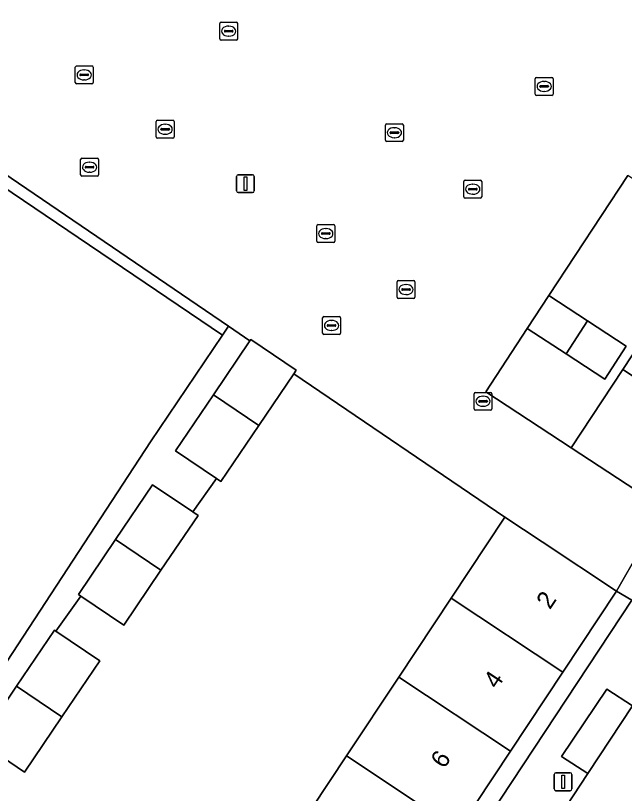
# Model space of a CAD drawing. Extents: x 159279 to 160377, y 384531 to 385888.
# Drawn here: x 159612.44 to 159646.49, y 385026.86 to 385070.37 of the extents above; entities that cross this region are included whole.
import ezdxf

# ---------------------------------------------------------------- set-up
doc = ezdxf.new("R2010")
doc.units = 0
for name, color, linetype in [('IMGEO_Erf', 7, 'Continuous'), ('IMGEO_Hek', 7, 'Continuous'), ('IMGEO_Kolk', 7, 'Continuous'), ('IMGEO_Lichtmast', 7, 'Continuous'), ('IMGEO_Pand', 7, 'Continuous'), ('IMGEO_Pand_nummerreeks', 7, 'Continuous'), ('IMGEO_Parkeervlak_open', 7, 'Continuous'), ('IMGEO_Rijbaan_lokaal_open', 7, 'Continuous'), ('IMGEO_Rioolput', 7, 'Continuous'), ('IMGEO_Voetpad_open', 7, 'Continuous')]:
    doc.layers.add(name, color=color, linetype=linetype)

msp = doc.modelspace()

# ---------------------------------------------------------------- linework, layer by layer
at = {"layer": 'IMGEO_Erf'}
for points in [[(159605.427, 385065.055), (159624.013, 385052.496), (159624.349, 385052.994), (159596.098, 385072.248), (159593.354, 385074.105), (159588.461, 385066.829), (159595.71, 385052.989), (159601.338, 385059.003), (159604.187, 385063.22), (159599.538, 385066.362), (159601.141, 385068.735), (159605.791, 385065.594)], [(159652.132, 385059.313), (159655.005, 385063.687), (159655.553, 385063.286), (159656.465, 385064.679), (159655.036, 385065.544), (159652.737, 385066.936), (159651.038, 385067.965), (159647.903, 385063.257), (159650.08, 385061.848), (159652.256, 385060.438), (159650.994, 385058.554), (159648.865, 385059.972), (159646.683, 385061.425), (159642.257, 385054.712), (159644.426, 385053.296), (159646.594, 385051.88), (159645.394, 385050.042), (159643.225, 385051.458), (159641.057, 385052.874), (159638.742, 385049.328), (159643.519, 385046.2), (159646.394, 385050.578), (159649.263, 385054.945)], [(159646.904, 385037.679), (159646.054, 385038.17), (159643.049, 385033.643), (159640.118, 385029.227), (159637.187, 385024.811), (159634.256, 385020.395), (159631.325, 385015.979), (159628.318, 385011.449), (159629.213, 385010.854)]]:
    msp.add_lwpolyline(points, close=True, dxfattribs=at)
for points in [[(159596.098, 385072.248), (159624.349, 385052.994), (159625.544, 385052.18), (159625.595, 385052.256), (159628.137, 385050.539), (159627.997, 385050.332), (159639.81, 385042.315), (159641.888, 385040.935), (159646.054, 385038.17), (159648.699, 385042.808), (159643.519, 385046.2), (159638.742, 385049.328), (159641.057, 385052.874), (159642.257, 385054.712), (159646.683, 385061.425)], [(159628.011, 385024.54), (159630.942, 385028.956), (159633.874, 385033.372), (159636.805, 385037.787), (159639.81, 385042.315), (159627.997, 385050.332), (159626.047, 385047.447), (159623.923, 385044.303), (159623.667, 385044.476), (159622.352, 385042.61), (159622.645, 385042.412), (159620.57, 385039.341), (159618.494, 385036.268), (159616.078, 385037.901), (159614.694, 385035.938), (159617.149, 385034.279), (159615.031, 385031.144), (159612.943, 385028.054), (159610.401, 385029.771)]]:
    msp.add_lwpolyline(points, dxfattribs=at)
at = {"layer": 'IMGEO_Hek'}
for points in [[(159642.257, 385054.712), (159646.683, 385061.425)], [(159643.519, 385046.2), (159638.742, 385049.328), (159641.057, 385052.874)]]:
    msp.add_lwpolyline(points, dxfattribs=at)
at = {"layer": 'IMGEO_Kolk'}
for p, q in [((159623.932, 385070.002), (159624.784, 385070.002)), ((159623.857, 385069.076), (159623.857, 385069.928)), ((159624.116, 385069.496), (159624.116, 385069.508)), ((159624.159, 385069.545), (159624.557, 385069.545)), ((159624.345, 385069.782), (159624.37, 385069.782)), ((159624.6, 385069.508), (159624.6, 385069.496)), ((159624.858, 385069.928), (159624.858, 385069.076)), ((159624.554, 385069.459), (159624.156, 385069.459)), ((159624.368, 385069.222), (159624.343, 385069.222)), ((159624.784, 385069.002), (159623.932, 385069.002)), ((159615.775, 385066.63), (159615.775, 385067.482)), ((159615.85, 385067.556), (159616.702, 385067.556)), ((159616.263, 385067.336), (159616.288, 385067.336)), ((159616.776, 385067.482), (159616.776, 385066.63)), ((159616.034, 385067.05), (159616.034, 385067.062)), ((159616.472, 385067.013), (159616.074, 385067.013)), ((159616.077, 385067.099), (159616.475, 385067.099)), ((159616.518, 385067.062), (159616.518, 385067.05)), ((159641.576, 385066.912), (159642.428, 385066.912)), ((159616.702, 385066.556), (159615.85, 385066.556)), ((159616.286, 385066.776), (159616.261, 385066.776)), ((159641.501, 385065.986), (159641.501, 385066.838)), ((159641.803, 385066.455), (159642.201, 385066.455)), ((159641.989, 385066.692), (159642.014, 385066.692)), ((159642.502, 385066.838), (159642.502, 385065.986)), ((159641.76, 385066.406), (159641.76, 385066.418)), ((159642.198, 385066.369), (159641.8, 385066.369)), ((159642.012, 385066.132), (159641.987, 385066.132)), ((159642.244, 385066.418), (159642.244, 385066.406)), ((159642.428, 385065.912), (159641.576, 385065.912)), ((159620.301, 385063.589), (159620.301, 385064.441)), ((159620.376, 385064.515), (159621.228, 385064.515)), ((159620.789, 385064.295), (159620.814, 385064.295)), ((159621.302, 385064.441), (159621.302, 385063.589)), ((159633.199, 385064.323), (159634.051, 385064.323)), ((159620.56, 385064.009), (159620.56, 385064.021)), ((159620.998, 385063.972), (159620.6, 385063.972)), ((159620.603, 385064.058), (159621.001, 385064.058)), ((159621.044, 385064.021), (159621.044, 385064.009)), ((159633.124, 385063.397), (159633.124, 385064.249)), ((159633.426, 385063.866), (159633.824, 385063.866)), ((159633.612, 385064.103), (159633.637, 385064.103)), ((159634.125, 385064.249), (159634.125, 385063.397)), ((159621.228, 385063.515), (159620.376, 385063.515)), ((159620.812, 385063.735), (159620.787, 385063.735)), ((159633.383, 385063.817), (159633.383, 385063.829)), ((159633.821, 385063.78), (159633.423, 385063.78)), ((159633.635, 385063.543), (159633.61, 385063.543)), ((159633.867, 385063.829), (159633.867, 385063.817)), ((159634.051, 385063.323), (159633.199, 385063.323)), ((159637.507, 385060.236), (159637.507, 385061.088)), ((159637.582, 385061.162), (159638.434, 385061.162)), ((159637.995, 385060.942), (159638.02, 385060.942)), ((159638.508, 385061.088), (159638.508, 385060.236)), ((159637.766, 385060.656), (159637.766, 385060.668)), ((159638.204, 385060.619), (159637.806, 385060.619)), ((159637.809, 385060.705), (159638.207, 385060.705)), ((159638.018, 385060.382), (159637.993, 385060.382)), ((159638.25, 385060.668), (159638.25, 385060.656)), ((159638.434, 385060.162), (159637.582, 385060.162)), ((159629.361, 385058.68), (159630.213, 385058.68)), ((159629.286, 385057.754), (159629.286, 385058.606)), ((159629.545, 385058.174), (159629.545, 385058.186)), ((159629.588, 385058.223), (159629.986, 385058.223)), ((159629.774, 385058.46), (159629.799, 385058.46)), ((159630.029, 385058.186), (159630.029, 385058.174)), ((159630.287, 385058.606), (159630.287, 385057.754)), ((159629.983, 385058.137), (159629.585, 385058.137)), ((159629.797, 385057.9), (159629.772, 385057.9)), ((159630.213, 385057.68), (159629.361, 385057.68)), ((159633.775, 385054.623), (159633.775, 385055.475)), ((159633.85, 385055.549), (159634.702, 385055.549)), ((159634.263, 385055.329), (159634.288, 385055.329)), ((159634.776, 385055.475), (159634.776, 385054.623)), ((159634.034, 385055.043), (159634.034, 385055.055)), ((159634.472, 385055.006), (159634.074, 385055.006)), ((159634.077, 385055.092), (159634.475, 385055.092)), ((159634.286, 385054.769), (159634.261, 385054.769)), ((159634.518, 385055.055), (159634.518, 385055.043)), ((159634.702, 385054.549), (159633.85, 385054.549)), ((159638.081, 385048.37), (159638.081, 385049.222)), ((159638.156, 385049.296), (159639.008, 385049.296)), ((159638.569, 385049.076), (159638.594, 385049.076)), ((159639.082, 385049.222), (159639.082, 385048.37)), ((159638.34, 385048.79), (159638.34, 385048.802)), ((159638.778, 385048.753), (159638.38, 385048.753)), ((159638.383, 385048.839), (159638.781, 385048.839)), ((159638.824, 385048.802), (159638.824, 385048.79)), ((159639.008, 385048.296), (159638.156, 385048.296)), ((159638.592, 385048.516), (159638.567, 385048.516))]:
    msp.add_line(p, q, dxfattribs=at)
for points in [[(159623.932, 385070.002), (159624.784, 385070.002)], [(159623.857, 385069.076), (159623.857, 385069.928)], [(159624.858, 385069.928), (159624.858, 385069.076)], [(159624.784, 385069.002), (159623.932, 385069.002)], [(159615.775, 385066.63), (159615.775, 385067.482)], [(159615.85, 385067.556), (159616.702, 385067.556)], [(159616.776, 385067.482), (159616.776, 385066.63)], [(159641.576, 385066.912), (159642.428, 385066.912)], [(159616.702, 385066.556), (159615.85, 385066.556)], [(159641.501, 385065.986), (159641.501, 385066.838)], [(159642.502, 385066.838), (159642.502, 385065.986)], [(159642.428, 385065.912), (159641.576, 385065.912)], [(159620.301, 385063.589), (159620.301, 385064.441)], [(159620.376, 385064.515), (159621.228, 385064.515)], [(159621.302, 385064.441), (159621.302, 385063.589)], [(159633.199, 385064.323), (159634.051, 385064.323)], [(159633.124, 385063.397), (159633.124, 385064.249)], [(159634.125, 385064.249), (159634.125, 385063.397)], [(159621.228, 385063.515), (159620.376, 385063.515)], [(159634.051, 385063.323), (159633.199, 385063.323)], [(159637.507, 385060.236), (159637.507, 385061.088)], [(159637.582, 385061.162), (159638.434, 385061.162)], [(159638.508, 385061.088), (159638.508, 385060.236)], [(159638.434, 385060.162), (159637.582, 385060.162)], [(159629.361, 385058.68), (159630.213, 385058.68)], [(159629.286, 385057.754), (159629.286, 385058.606)], [(159630.287, 385058.606), (159630.287, 385057.754)], [(159630.213, 385057.68), (159629.361, 385057.68)], [(159633.775, 385054.623), (159633.775, 385055.475)], [(159633.85, 385055.549), (159634.702, 385055.549)], [(159634.776, 385055.475), (159634.776, 385054.623)], [(159634.702, 385054.549), (159633.85, 385054.549)], [(159638.081, 385048.37), (159638.081, 385049.222)], [(159638.156, 385049.296), (159639.008, 385049.296)], [(159639.082, 385049.222), (159639.082, 385048.37)], [(159639.008, 385048.296), (159638.156, 385048.296)]]:
    msp.add_lwpolyline(points, dxfattribs=at)
for centre, radius, start, end in [((159623.934, 385069.926), 0.0765, 91.552, 178.448), ((159623.934, 385069.926), 0.0765, 91.552, 178.448), ((159624.782, 385069.926), 0.0765, 1.552, 88.448), ((159624.782, 385069.926), 0.0765, 1.552, 88.448), ((159624.156, 385069.505), 0.0403, 85.8775, 175.7526), ((159624.561, 385069.507), 0.0386, 1.7309, 96.639), ((159623.934, 385069.078), 0.0765, 181.552, 268.448), ((159623.934, 385069.078), 0.0765, 181.552, 268.448), ((159624.153, 385069.495), 0.0366, 178.938, 274.7102), ((159624.557, 385069.502), 0.043, 264.8664, 352.4533), ((159624.782, 385069.078), 0.0765, 271.552, 358.448), ((159624.782, 385069.078), 0.0765, 271.552, 358.448), ((159615.852, 385067.48), 0.0765, 91.552, 178.448), ((159615.852, 385067.48), 0.0765, 91.552, 178.448), ((159616.7, 385067.48), 0.0765, 1.552, 88.448), ((159616.7, 385067.48), 0.0765, 1.552, 88.448), ((159616.074, 385067.059), 0.0403, 85.8775, 175.7526), ((159616.071, 385067.049), 0.0366, 178.938, 274.7102), ((159616.475, 385067.056), 0.043, 264.8664, 352.4533), ((159616.479, 385067.061), 0.0386, 1.7309, 96.639), ((159641.578, 385066.836), 0.0765, 91.552, 178.448), ((159641.578, 385066.836), 0.0765, 91.552, 178.448), ((159642.426, 385066.836), 0.0765, 1.552, 88.448), ((159642.426, 385066.836), 0.0765, 1.552, 88.448), ((159615.852, 385066.632), 0.0765, 181.552, 268.448), ((159615.852, 385066.632), 0.0765, 181.552, 268.448), ((159616.7, 385066.632), 0.0765, 271.552, 358.448), ((159616.7, 385066.632), 0.0765, 271.552, 358.448), ((159641.8, 385066.415), 0.0403, 85.8775, 175.7526), ((159642.205, 385066.417), 0.0386, 1.7309, 96.639), ((159641.797, 385066.405), 0.0366, 178.938, 274.7102), ((159642.201, 385066.412), 0.043, 264.8664, 352.4533), ((159641.578, 385065.988), 0.0765, 181.552, 268.448), ((159641.578, 385065.988), 0.0765, 181.552, 268.448), ((159642.426, 385065.988), 0.0765, 271.552, 358.448), ((159642.426, 385065.988), 0.0765, 271.552, 358.448), ((159620.378, 385064.439), 0.0765, 91.552, 178.448), ((159620.378, 385064.439), 0.0765, 91.552, 178.448), ((159621.226, 385064.439), 0.0765, 1.552, 88.448), ((159621.226, 385064.439), 0.0765, 1.552, 88.448), ((159633.201, 385064.247), 0.0765, 91.552, 178.448), ((159633.201, 385064.247), 0.0765, 91.552, 178.448), ((159634.049, 385064.247), 0.0765, 1.552, 88.448), ((159634.049, 385064.247), 0.0765, 1.552, 88.448), ((159620.6, 385064.018), 0.0403, 85.8775, 175.7526), ((159620.597, 385064.008), 0.0366, 178.938, 274.7102), ((159621.001, 385064.015), 0.043, 264.8664, 352.4533), ((159621.005, 385064.02), 0.0386, 1.7309, 96.639), ((159633.423, 385063.826), 0.0403, 85.8775, 175.7526), ((159633.828, 385063.828), 0.0386, 1.7309, 96.639), ((159620.378, 385063.591), 0.0765, 181.552, 268.448), ((159620.378, 385063.591), 0.0765, 181.552, 268.448), ((159621.226, 385063.591), 0.0765, 271.552, 358.448), ((159621.226, 385063.591), 0.0765, 271.552, 358.448), ((159633.42, 385063.816), 0.0366, 178.938, 274.7102), ((159633.824, 385063.823), 0.043, 264.8664, 352.4533), ((159633.201, 385063.399), 0.0765, 181.552, 268.448), ((159633.201, 385063.399), 0.0765, 181.552, 268.448), ((159634.049, 385063.399), 0.0765, 271.552, 358.448), ((159634.049, 385063.399), 0.0765, 271.552, 358.448), ((159637.584, 385061.086), 0.0765, 91.552, 178.448), ((159637.584, 385061.086), 0.0765, 91.552, 178.448), ((159638.432, 385061.086), 0.0765, 1.552, 88.448), ((159638.432, 385061.086), 0.0765, 1.552, 88.448), ((159637.806, 385060.665), 0.0403, 85.8775, 175.7526), ((159637.803, 385060.655), 0.0366, 178.938, 274.7102), ((159638.207, 385060.662), 0.043, 264.8664, 352.4533), ((159638.211, 385060.667), 0.0386, 1.7309, 96.639), ((159637.584, 385060.238), 0.0765, 181.552, 268.448), ((159637.584, 385060.238), 0.0765, 181.552, 268.448), ((159638.432, 385060.238), 0.0765, 271.552, 358.448), ((159638.432, 385060.238), 0.0765, 271.552, 358.448), ((159629.363, 385058.604), 0.0765, 91.552, 178.448), ((159629.363, 385058.604), 0.0765, 91.552, 178.448), ((159630.211, 385058.604), 0.0765, 1.552, 88.448), ((159630.211, 385058.604), 0.0765, 1.552, 88.448), ((159629.585, 385058.183), 0.0403, 85.8775, 175.7526), ((159629.99, 385058.185), 0.0386, 1.7309, 96.639), ((159629.363, 385057.756), 0.0765, 181.552, 268.448), ((159629.363, 385057.756), 0.0765, 181.552, 268.448), ((159629.582, 385058.173), 0.0366, 178.938, 274.7102), ((159629.986, 385058.18), 0.043, 264.8664, 352.4533), ((159630.211, 385057.756), 0.0765, 271.552, 358.448), ((159630.211, 385057.756), 0.0765, 271.552, 358.448), ((159633.852, 385055.473), 0.0765, 91.552, 178.448), ((159633.852, 385055.473), 0.0765, 91.552, 178.448), ((159634.7, 385055.473), 0.0765, 1.552, 88.448), ((159634.7, 385055.473), 0.0765, 1.552, 88.448), ((159634.074, 385055.052), 0.0403, 85.8775, 175.7526), ((159634.071, 385055.042), 0.0366, 178.938, 274.7102), ((159634.475, 385055.049), 0.043, 264.8664, 352.4533), ((159634.479, 385055.054), 0.0386, 1.7309, 96.639), ((159633.852, 385054.625), 0.0765, 181.552, 268.448), ((159633.852, 385054.625), 0.0765, 181.552, 268.448), ((159634.7, 385054.625), 0.0765, 271.552, 358.448), ((159634.7, 385054.625), 0.0765, 271.552, 358.448), ((159638.158, 385049.22), 0.0765, 91.552, 178.448), ((159638.158, 385049.22), 0.0765, 91.552, 178.448), ((159639.006, 385049.22), 0.0765, 1.552, 88.448), ((159639.006, 385049.22), 0.0765, 1.552, 88.448), ((159638.38, 385048.799), 0.0403, 85.8775, 175.7526), ((159638.377, 385048.789), 0.0366, 178.938, 274.7102), ((159638.781, 385048.796), 0.043, 264.8664, 352.4533), ((159638.785, 385048.801), 0.0386, 1.7309, 96.639), ((159638.158, 385048.372), 0.0765, 181.552, 268.448), ((159638.158, 385048.372), 0.0765, 181.552, 268.448), ((159639.006, 385048.372), 0.0765, 271.552, 358.448), ((159639.006, 385048.372), 0.0765, 271.552, 358.448)]:
    msp.add_arc(centre, radius, start, end, dxfattribs=at)
for centre, major_axis, ratio, start_param, end_param in [((159624.344, 385069.502), (-0.387, 0.002), 0.722429, 4.712389, 7.853982), ((159624.369, 385069.502), (-0.39, 0.002), 0.717154, 1.570796, 4.712389), ((159616.262, 385067.056), (-0.387, 0.002), 0.722429, 4.712389, 7.853982), ((159616.287, 385067.056), (-0.39, 0.002), 0.717154, 1.570796, 4.712389), ((159641.988, 385066.412), (-0.387, 0.002), 0.722429, 4.712389, 7.853982), ((159642.013, 385066.412), (-0.39, 0.002), 0.717154, 1.570796, 4.712389), ((159620.788, 385064.015), (-0.387, 0.002), 0.722429, 4.712389, 7.853982), ((159620.813, 385064.015), (-0.39, 0.002), 0.717154, 1.570796, 4.712389), ((159633.611, 385063.823), (-0.387, 0.002), 0.722429, 4.712389, 7.853982), ((159633.636, 385063.823), (-0.39, 0.002), 0.717154, 1.570796, 4.712389), ((159637.994, 385060.662), (-0.387, 0.002), 0.722429, 4.712389, 7.853982), ((159638.019, 385060.662), (-0.39, 0.002), 0.717154, 1.570796, 4.712389), ((159629.773, 385058.18), (-0.387, 0.002), 0.722429, 4.712389, 7.853982), ((159629.798, 385058.18), (-0.39, 0.002), 0.717154, 1.570796, 4.712389), ((159634.262, 385055.049), (-0.387, 0.002), 0.722429, 4.712389, 7.853982), ((159634.287, 385055.049), (-0.39, 0.002), 0.717154, 1.570796, 4.712389), ((159638.568, 385048.796), (-0.387, 0.002), 0.722429, 4.712389, 7.853982), ((159638.593, 385048.796), (-0.39, 0.002), 0.717154, 1.570796, 4.712389)]:
    msp.add_ellipse(centre, major_axis=major_axis, ratio=ratio, start_param=start_param, end_param=end_param, dxfattribs=at)
at = {"layer": 'IMGEO_Lichtmast'}
for p, q in [((159624.793, 385060.569), (159624.793, 385061.369)), ((159624.793, 385061.369), (159624.793, 385060.569)), ((159624.893, 385061.469), (159625.683, 385061.469)), ((159625.683, 385061.469), (159624.893, 385061.469)), ((159625.783, 385061.369), (159625.783, 385060.569)), ((159625.783, 385060.569), (159625.783, 385061.369)), ((159625.683, 385060.469), (159624.893, 385060.469)), ((159624.893, 385060.469), (159625.683, 385060.469)), ((159642.561, 385027.113), (159642.561, 385027.913)), ((159642.561, 385027.913), (159642.561, 385027.113)), ((159642.661, 385028.013), (159643.451, 385028.013)), ((159643.451, 385028.013), (159642.661, 385028.013)), ((159643.551, 385027.913), (159643.551, 385027.113)), ((159643.551, 385027.113), (159643.551, 385027.913)), ((159643.451, 385027.013), (159642.661, 385027.013)), ((159642.661, 385027.013), (159643.451, 385027.013))]:
    msp.add_line(p, q, dxfattribs=at)
for points in [[(159625.213, 385061.344), (159625.363, 385061.344), (159625.363, 385060.594), (159625.213, 385060.594), (159625.213, 385061.344)], [(159642.981, 385027.888), (159643.131, 385027.888), (159643.131, 385027.138), (159642.981, 385027.138), (159642.981, 385027.888)]]:
    msp.add_lwpolyline(points, dxfattribs=at)
for centre, start, end in [((159624.893, 385061.369), 90, 180), ((159624.893, 385061.369), 90, 180), ((159625.683, 385061.369), 0, 90), ((159625.683, 385061.369), 360, 90), ((159624.893, 385060.569), 180, 270), ((159624.893, 385060.569), 180, 270), ((159625.683, 385060.569), 270, 0), ((159625.683, 385060.569), 270, 0), ((159642.661, 385027.913), 90, 180), ((159642.661, 385027.913), 90, 180), ((159643.451, 385027.913), 0, 90), ((159643.451, 385027.913), 360, 90), ((159642.661, 385027.113), 180, 270), ((159642.661, 385027.113), 180, 270), ((159643.451, 385027.113), 270, 0), ((159643.451, 385027.113), 270, 0)]:
    msp.add_arc(centre, 0.1, start, end, dxfattribs=at)
at = {"layer": 'IMGEO_Pand'}
msp.add_lwpolyline([(159609.449, 385030.428), (159619.977, 385046.523), (159624.013, 385052.496), (159605.427, 385065.055)], dxfattribs=at)
for points in [[(159644.426, 385053.296), (159642.257, 385054.712), (159641.057, 385052.874), (159643.225, 385051.458)], [(159654.442, 385051.54), (159649.263, 385054.945), (159646.394, 385050.578), (159651.57, 385047.174)], [(159646.594, 385051.88), (159644.426, 385053.296), (159643.225, 385051.458), (159645.394, 385050.042)], [(159627.997, 385050.332), (159628.137, 385050.539), (159625.595, 385052.256), (159625.544, 385052.18), (159623.506, 385049.164), (159626.047, 385047.447)], [(159651.57, 385047.174), (159646.394, 385050.578), (159643.519, 385046.2), (159648.699, 385042.808)], [(159626.047, 385047.447), (159623.506, 385049.164), (159621.381, 385046.02), (159623.667, 385044.476), (159623.923, 385044.303)], [(159622.352, 385042.61), (159620.103, 385044.129), (159618.029, 385041.059), (159620.57, 385039.341), (159622.645, 385042.412)], [(159643.049, 385033.643), (159646.054, 385038.17), (159641.888, 385040.935), (159639.81, 385042.315), (159636.805, 385037.787)], [(159620.57, 385039.341), (159618.029, 385041.059), (159615.952, 385037.986), (159616.078, 385037.901), (159618.494, 385036.268)], [(159640.118, 385029.227), (159643.049, 385033.643), (159636.805, 385037.787), (159633.874, 385033.372)], [(159614.694, 385035.938), (159614.608, 385035.996), (159612.489, 385032.862), (159615.031, 385031.144), (159617.149, 385034.279)], [(159637.187, 385024.811), (159640.118, 385029.227), (159633.874, 385033.372), (159630.942, 385028.956)], [(159615.031, 385031.144), (159612.489, 385032.862), (159610.401, 385029.771), (159612.943, 385028.054)], [(159634.256, 385020.395), (159637.187, 385024.811), (159630.942, 385028.956), (159628.011, 385024.54)]]:
    msp.add_lwpolyline(points, close=True, dxfattribs=at)
at = {"layer": 'IMGEO_Parkeervlak_open'}
msp.add_lwpolyline([(159644.447, 385027.972), (159646.935, 385031.761), (159645.502, 385032.699), (159642.977, 385028.925)], close=True, dxfattribs=at)
at = {"layer": 'IMGEO_Rijbaan_lokaal_open'}
msp.add_lwpolyline([(159661.5, 385054.568), (159652.518, 385040.886), (159646.935, 385031.761), (159644.447, 385027.972), (159642.414, 385024.877), (159640.705, 385022.275), (159640.084, 385021.339), (159639.191, 385019.992), (159639.064, 385019.858), (159638.986, 385019.776), (159641.952, 385017.841), (159642.182, 385018.227), (159645.527, 385023.106), (159651.154, 385031.619), (159659.378, 385044.063), (159659.919, 385044.859), (159665.274, 385053.079)], dxfattribs=at)
at = {"layer": 'IMGEO_Rioolput'}
for p, q in [((159616.076, 385061.466), (159616.076, 385062.318)), ((159616.151, 385062.392), (159617.003, 385062.392)), ((159616.564, 385062.172), (159616.589, 385062.172)), ((159617.077, 385062.318), (159617.077, 385061.466)), ((159616.335, 385061.886), (159616.335, 385061.898)), ((159616.773, 385061.849), (159616.375, 385061.849)), ((159616.378, 385061.935), (159616.776, 385061.935)), ((159616.819, 385061.898), (159616.819, 385061.886)), ((159617.003, 385061.392), (159616.151, 385061.392)), ((159616.587, 385061.612), (159616.562, 385061.612)), ((159629.61, 385052.611), (159629.61, 385053.463)), ((159629.685, 385053.537), (159630.537, 385053.537)), ((159630.611, 385053.463), (159630.611, 385052.611)), ((159629.869, 385053.031), (159629.869, 385053.043)), ((159630.307, 385052.994), (159629.909, 385052.994)), ((159629.912, 385053.08), (159630.31, 385053.08)), ((159630.098, 385053.317), (159630.123, 385053.317)), ((159630.353, 385053.043), (159630.353, 385053.031)), ((159630.537, 385052.537), (159629.685, 385052.537)), ((159630.121, 385052.757), (159630.096, 385052.757))]:
    msp.add_line(p, q, dxfattribs=at)
for points in [[(159616.076, 385061.466), (159616.076, 385062.318)], [(159616.151, 385062.392), (159617.003, 385062.392)], [(159617.077, 385062.318), (159617.077, 385061.466)], [(159617.003, 385061.392), (159616.151, 385061.392)], [(159629.61, 385052.611), (159629.61, 385053.463)], [(159629.685, 385053.537), (159630.537, 385053.537)], [(159630.611, 385053.463), (159630.611, 385052.611)], [(159630.537, 385052.537), (159629.685, 385052.537)]]:
    msp.add_lwpolyline(points, dxfattribs=at)
for centre, radius, start, end in [((159616.153, 385062.316), 0.0765, 91.552, 178.448), ((159616.153, 385062.316), 0.0765, 91.552, 178.448), ((159617.001, 385062.316), 0.0765, 1.552, 88.448), ((159617.001, 385062.316), 0.0765, 1.552, 88.448), ((159616.375, 385061.895), 0.0403, 85.8775, 175.7526), ((159616.372, 385061.885), 0.0366, 178.938, 274.7102), ((159616.776, 385061.892), 0.043, 264.8664, 352.4533), ((159616.78, 385061.897), 0.0386, 1.7309, 96.639), ((159616.153, 385061.468), 0.0765, 181.552, 268.448), ((159616.153, 385061.468), 0.0765, 181.552, 268.448), ((159617.001, 385061.468), 0.0765, 271.552, 358.448), ((159617.001, 385061.468), 0.0765, 271.552, 358.448), ((159629.687, 385053.461), 0.0765, 91.552, 178.448), ((159629.687, 385053.461), 0.0765, 91.552, 178.448), ((159630.535, 385053.461), 0.0765, 1.552, 88.448), ((159630.535, 385053.461), 0.0765, 1.552, 88.448), ((159629.909, 385053.04), 0.0403, 85.8775, 175.7526), ((159629.906, 385053.03), 0.0366, 178.938, 274.7102), ((159630.31, 385053.037), 0.043, 264.8664, 352.4533), ((159630.314, 385053.042), 0.0386, 1.7309, 96.639), ((159629.687, 385052.613), 0.0765, 181.552, 268.448), ((159629.687, 385052.613), 0.0765, 181.552, 268.448), ((159630.535, 385052.613), 0.0765, 271.552, 358.448), ((159630.535, 385052.613), 0.0765, 271.552, 358.448)]:
    msp.add_arc(centre, radius, start, end, dxfattribs=at)
for centre, major_axis, ratio, start_param, end_param in [((159616.563, 385061.892), (-0.387, 0.002), 0.722429, 4.712389, 7.853982), ((159616.588, 385061.892), (-0.39, 0.002), 0.717154, 1.570796, 4.712389), ((159630.097, 385053.037), (-0.387, 0.002), 0.722429, 4.712389, 7.853982), ((159630.122, 385053.037), (-0.39, 0.002), 0.717154, 1.570796, 4.712389)]:
    msp.add_ellipse(centre, major_axis=major_axis, ratio=ratio, start_param=start_param, end_param=end_param, dxfattribs=at)
at = {"layer": 'IMGEO_Voetpad_open'}
msp.add_lwpolyline([(159618.029, 385041.059), (159620.103, 385044.129), (159622.352, 385042.61), (159623.667, 385044.476), (159621.381, 385046.02), (159623.506, 385049.164), (159625.544, 385052.18), (159624.349, 385052.994), (159624.013, 385052.496), (159619.977, 385046.523), (159609.449, 385030.428), (159609.811, 385029.987), (159610.215, 385029.495), (159610.401, 385029.771), (159612.489, 385032.862), (159614.608, 385035.996), (159614.694, 385035.938), (159616.078, 385037.901), (159615.952, 385037.986)], close=True, dxfattribs=at)
for points in [[(159648.699, 385042.808), (159646.054, 385038.17), (159646.904, 385037.679), (159629.213, 385010.854), (159624.666, 385004.004), (159619.535, 384996.454), (159617.745, 384993.821), (159612.383, 384989.392)], [(159642.414, 385024.877), (159644.447, 385027.972), (159642.977, 385028.925), (159645.502, 385032.699), (159646.935, 385031.761)]]:
    msp.add_lwpolyline(points, dxfattribs=at)

# ---------------------------------------------------------------- texts
at = {"layer": 'IMGEO_Pand_nummerreeks'}
for s, p in [('2', (159642.323, 385037.106)), ('4', (159639.369, 385032.653)), ('6', (159636.413, 385028.2))]:
    msp.add_text(s, height=1, rotation=56.4249, dxfattribs=at).set_placement(p)

doc.saveas('drawing.dxf')
